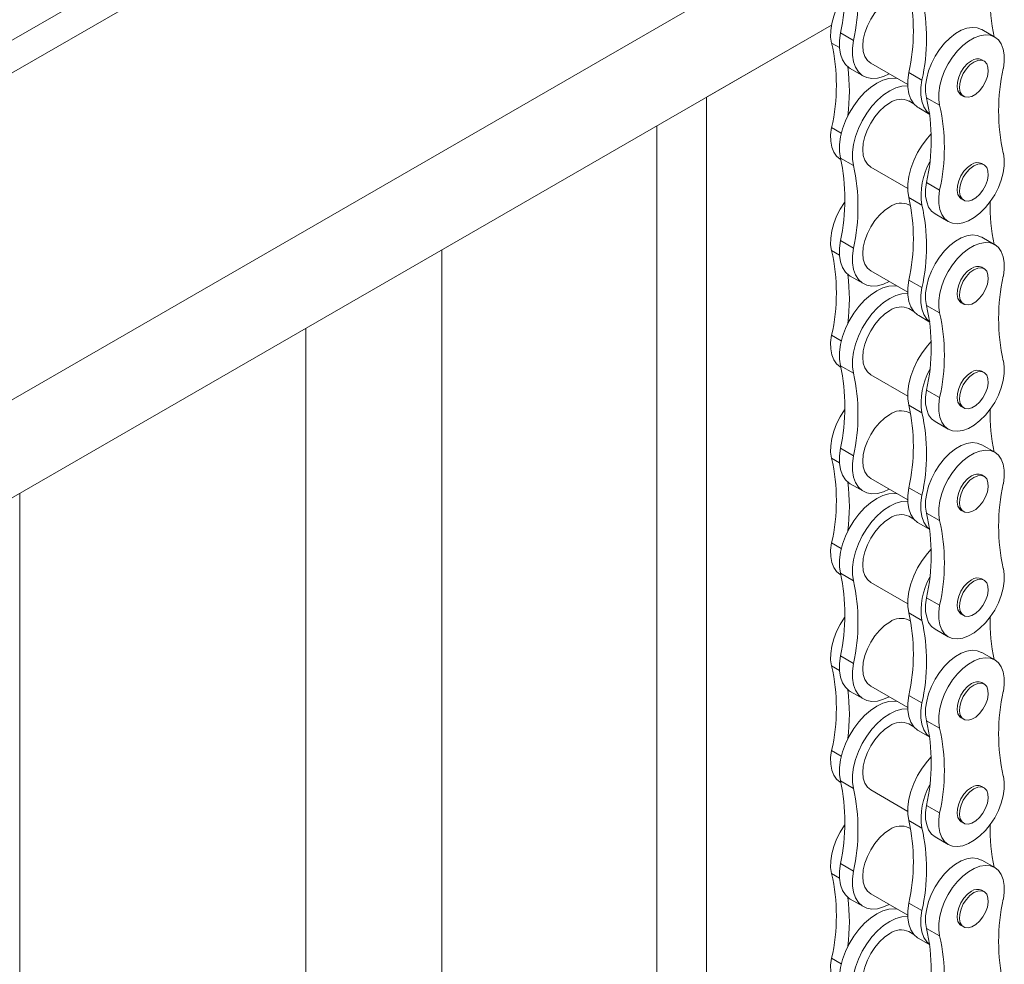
# Model space of a CAD drawing. Header units: millimetres. Extents: x 525 to 29324, y 175 to 20618.
# Tile 457 of 588: x 25311 to 25557, y 12675 to 12911. Entities that reach past the tile are written whole.
import ezdxf

# ---------------------------------------------------------------- set-up
doc = ezdxf.new("R2010")
doc.units = ezdxf.units.MM
doc.linetypes.add('SLD-Continua', pattern=[0])

msp = doc.modelspace()

# ---------------------------------------------------------------- linework, layer by layer
at = {"color": 7, "linetype": 'SLD-Continua', "lineweight": 18, "ltscale": 35}
for p, q in [((25517.26, 13025.69), (24927.25, 12685.17)), ((25517.26, 13025.69), (24927.25, 12685.17)), ((25517.26, 13025.69), (24927.25, 12685.17)), ((25514.82, 13016.12), (24924.39, 12675.35)), ((25514.82, 13016.12), (24924.39, 12675.35)), ((25514.82, 13016.12), (24924.39, 12675.35)), ((25513.83, 12933.88), (24926.54, 12594.93)), ((25513.83, 12933.88), (24926.54, 12594.93)), ((25513.83, 12933.88), (24926.54, 12594.93)), ((24924.59, 12569.3), (25514.01, 12909.49)), ((24924.59, 12569.3), (25514.01, 12909.49)), ((24924.59, 12569.3), (25514.01, 12909.49)), ((24924.59, 12569.3), (25514.01, 12909.49)), ((24924.59, 12569.3), (25514.01, 12909.49)), ((24924.59, 12569.3), (25514.01, 12909.49)), ((24924.59, 12569.3), (25514.01, 12909.49)), ((24924.59, 12569.3), (25514.01, 12909.49)), ((24924.59, 12569.3), (25514.01, 12909.49)), ((24924.59, 12569.3), (25514.01, 12909.49)), ((25482.84, 12891.49), (25514.01, 12909.49)), ((25482.84, 12891.49), (25514.01, 12909.49)), ((25482.84, 12891.49), (25514.01, 12909.49)), ((25482.84, 12891.49), (25514.01, 12909.49)), ((25482.84, 12891.49), (25514.01, 12909.49)), ((25482.84, 12891.49), (25514.01, 12909.49)), ((25482.84, 12891.49), (25514.01, 12909.49)), ((25482.84, 12891.49), (25514.01, 12909.49)), ((25482.84, 12891.49), (25514.01, 12909.49)), ((25482.84, 12891.49), (25514.01, 12909.49)), ((25516.28, 12907.54), (25519.55, 12905.65)), ((25554.81, 12906.52), (25551.55, 12908.4)), ((25514.08, 12905.03), (25516.02, 12903.91)), ((25523.84, 12899.97), (25533.09, 12894.63)), ((25552.13, 12900.52), (25551.55, 12900.86)), ((25518.73, 12898.67), (25522, 12896.78)), ((25536.64, 12895.78), (25533.38, 12897.67)), ((25482.84, 12555.04), (25482.84, 12891.49)), ((25482.84, 12555.04), (25482.84, 12891.49)), ((25482.84, 12555.04), (25482.84, 12891.49)), ((25482.84, 12555.04), (25482.84, 12891.49)), ((25482.84, 12555.04), (25482.84, 12891.49)), ((25482.84, 12555.04), (25482.84, 12891.49)), ((25482.84, 12555.04), (25482.84, 12891.49)), ((25482.84, 12555.04), (25482.84, 12891.49)), ((25482.84, 12555.04), (25482.84, 12891.49)), ((25482.84, 12555.04), (25482.84, 12891.49)), ((25546.45, 12892.04), (25547.04, 12891.7)), ((25534.62, 12889.82), (25533.36, 12890.55)), ((25541.05, 12889.47), (25537.78, 12891.35)), ((25535.83, 12888.8), (25538.58, 12887.21)), ((25470.46, 12547.89), (25470.46, 12884.35)), ((25470.46, 12547.89), (25470.46, 12884.35)), ((25470.46, 12547.89), (25470.46, 12884.35)), ((25470.46, 12547.89), (25470.46, 12884.35)), ((25470.46, 12547.89), (25470.46, 12884.35)), ((25470.46, 12547.89), (25470.46, 12884.35)), ((25470.46, 12547.89), (25470.46, 12884.35)), ((25470.46, 12547.89), (25470.46, 12884.35)), ((25470.46, 12547.89), (25470.46, 12884.35)), ((25470.46, 12547.89), (25470.46, 12884.35)), ((25514.08, 12883.89), (25516.48, 12882.5)), ((25516.22, 12876.02), (25516.37, 12875.93)), ((25516.28, 12876.3), (25519.55, 12874.42)), ((25552.13, 12874.6), (25551.55, 12874.93)), ((25523.84, 12874.05), (25533.09, 12868.71)), ((25541.05, 12868.32), (25537.78, 12870.21)), ((25533.83, 12864.35), (25533.36, 12864.62)), ((25536.64, 12864.55), (25533.38, 12866.44)), ((25546.45, 12866.11), (25547.04, 12865.77)), ((25539.92, 12862.34), (25543.19, 12860.45)), ((25516.28, 12855.68), (25519.55, 12853.79)), ((25554.81, 12854.66), (25551.55, 12856.55)), ((25416.72, 12613.55), (25416.72, 12853.33)), ((25416.72, 12613.55), (25416.72, 12853.33)), ((25416.72, 12613.55), (25416.72, 12853.33)), ((25416.72, 12613.55), (25416.72, 12853.33)), ((25416.72, 12613.55), (25416.72, 12853.33)), ((25416.72, 12613.55), (25416.72, 12853.33)), ((25416.72, 12613.55), (25416.72, 12853.33)), ((25416.72, 12613.55), (25416.72, 12853.33)), ((25416.72, 12613.55), (25416.72, 12853.33)), ((25416.72, 12613.55), (25416.72, 12853.33)), ((25514.08, 12853.18), (25516.02, 12852.05)), ((25523.84, 12848.12), (25533.09, 12842.78)), ((25552.13, 12848.67), (25551.55, 12849.01)), ((25518.73, 12846.81), (25522, 12844.93)), ((25536.64, 12843.93), (25533.38, 12845.81)), ((25546.45, 12840.18), (25547.04, 12839.84)), ((25534.62, 12837.96), (25533.36, 12838.69)), ((25541.05, 12837.61), (25537.78, 12839.5)), ((25535.83, 12836.94), (25538.58, 12835.35)), ((25382.78, 12619.42), (25382.78, 12833.74)), ((25382.78, 12619.42), (25382.78, 12833.74)), ((25382.78, 12619.42), (25382.78, 12833.74)), ((25382.78, 12619.42), (25382.78, 12833.74)), ((25382.78, 12619.42), (25382.78, 12833.74)), ((25382.78, 12619.42), (25382.78, 12833.74)), ((25382.78, 12619.42), (25382.78, 12833.74)), ((25382.78, 12619.42), (25382.78, 12833.74)), ((25382.78, 12619.42), (25382.78, 12833.74)), ((25382.78, 12619.42), (25382.78, 12833.74)), ((25514.08, 12832.03), (25516.48, 12830.65)), ((25516.22, 12824.16), (25516.37, 12824.08)), ((25516.28, 12824.45), (25519.55, 12822.56)), ((25552.13, 12822.74), (25551.55, 12823.08)), ((25523.84, 12822.19), (25533.09, 12816.85)), ((25541.05, 12816.47), (25537.78, 12818.35)), ((25533.83, 12812.49), (25533.36, 12812.76)), ((25536.64, 12812.69), (25533.38, 12814.58)), ((25546.45, 12814.25), (25547.04, 12813.91)), ((25539.92, 12810.48), (25543.19, 12808.6)), ((25516.28, 12803.82), (25519.55, 12801.94)), ((25554.81, 12802.81), (25551.55, 12804.69)), ((25514.08, 12801.32), (25516.02, 12800.2)), ((25523.84, 12796.26), (25533.09, 12790.92)), ((25552.13, 12796.81), (25551.55, 12797.15)), ((25518.73, 12794.96), (25522, 12793.07)), ((25536.64, 12792.07), (25533.38, 12793.95)), ((25311.36, 12578.2), (25311.36, 12792.53)), ((25311.36, 12578.2), (25311.36, 12792.53)), ((25311.36, 12578.2), (25311.36, 12792.53)), ((25311.36, 12578.2), (25311.36, 12792.53)), ((25311.36, 12578.2), (25311.36, 12792.53)), ((25311.36, 12578.2), (25311.36, 12792.53)), ((25311.36, 12578.2), (25311.36, 12792.53)), ((25311.36, 12578.2), (25311.36, 12792.53)), ((25311.36, 12578.2), (25311.36, 12792.53)), ((25311.36, 12578.2), (25311.36, 12792.53)), ((25546.45, 12788.32), (25547.04, 12787.99)), ((25534.62, 12786.11), (25533.36, 12786.83)), ((25541.05, 12785.75), (25537.78, 12787.64)), ((25535.83, 12785.09), (25538.58, 12783.5)), ((25514.08, 12780.18), (25516.48, 12778.79)), ((25516.22, 12772.31), (25516.37, 12772.22)), ((25516.28, 12772.59), (25519.55, 12770.71)), ((25552.13, 12770.88), (25551.55, 12771.22)), ((25523.84, 12770.33), (25533.09, 12764.99)), ((25541.05, 12764.61), (25537.78, 12766.5)), ((25536.64, 12760.84), (25533.38, 12762.72)), ((25546.45, 12762.4), (25547.04, 12762.06)), ((25533.83, 12760.63), (25533.36, 12760.9)), ((25539.92, 12758.63), (25543.19, 12756.74)), ((25516.28, 12751.97), (25519.55, 12750.08)), ((25554.81, 12750.95), (25551.55, 12752.83)), ((25514.08, 12749.46), (25516.02, 12748.34)), ((25523.84, 12744.4), (25533.09, 12739.06)), ((25552.13, 12744.95), (25551.55, 12745.29)), ((25518.73, 12743.1), (25522, 12741.21)), ((25536.64, 12740.21), (25533.38, 12742.1)), ((25534.62, 12734.25), (25533.36, 12734.98)), ((25541.05, 12733.9), (25537.78, 12735.78)), ((25546.45, 12736.47), (25547.04, 12736.13)), ((25535.83, 12733.23), (25538.58, 12731.64)), ((25514.08, 12728.32), (25516.48, 12726.93)), ((25516.22, 12720.45), (25516.37, 12720.36)), ((25516.28, 12720.73), (25519.55, 12718.85)), ((25552.13, 12719.03), (25551.55, 12719.36)), ((25523.84, 12718.48), (25533.09, 12713.14)), ((25541.05, 12712.75), (25537.78, 12714.64)), ((25536.64, 12708.98), (25533.38, 12710.87)), ((25546.45, 12710.54), (25547.04, 12710.2)), ((25533.83, 12708.78), (25533.36, 12709.05)), ((25539.92, 12706.77), (25543.19, 12704.88)), ((25516.28, 12700.11), (25519.55, 12698.22)), ((25554.81, 12699.09), (25551.55, 12700.98)), ((25514.08, 12697.61), (25516.02, 12696.48)), ((25523.84, 12692.55), (25533.09, 12687.21)), ((25552.13, 12693.1), (25551.55, 12693.44)), ((25518.73, 12691.24), (25522, 12689.36)), ((25536.64, 12688.36), (25533.38, 12690.24)), ((25534.62, 12682.39), (25533.36, 12683.12)), ((25541.05, 12682.04), (25537.78, 12683.93)), ((25546.45, 12684.61), (25547.04, 12684.27)), ((25535.83, 12681.37), (25538.58, 12679.78)), ((25514.08, 12676.46), (25516.48, 12675.08))]:
    msp.add_line(p, q, dxfattribs=at)
at = {"color": 7, "linetype": 'SLD-Continua', "lineweight": 18, "ltscale": 35, "flags": 128}
for points in [[(25517.38, 12917.15), (25517.33, 12917.09), (25516.24, 12915.4), (25515.31, 12913.61), (25514.6, 12911.77), (25514.1, 12909.94), (25513.85, 12908.17), (25513.84, 12906.52), (25514.08, 12905.03)], [(25528.6, 12916), (25527.29, 12915.1), (25526.02, 12913.92), (25524.86, 12912.53), (25523.84, 12910.98), (25523, 12909.31), (25522.38, 12907.61), (25521.99, 12905.93), (25521.87, 12904.34), (25521.99, 12902.89), (25522.38, 12901.66), (25523, 12900.67), (25523.84, 12899.98), (25523.84, 12899.97)], [(25551.55, 12908.4), (25551.53, 12908.41), (25550.43, 12908.84), (25549.2, 12908.94), (25547.85, 12908.73), (25546.45, 12908.21), (25545.02, 12907.38), (25543.61, 12906.28), (25542.27, 12904.95), (25541.04, 12903.41), (25539.94, 12901.72), (25539.02, 12899.93), (25538.3, 12898.09), (25537.81, 12896.26), (25537.55, 12894.49), (25537.54, 12892.84), (25537.78, 12891.35)], [(25516.28, 12907.54), (25516.02, 12905.63), (25516.02, 12903.85), (25516.28, 12902.24), (25516.78, 12900.84), (25517.51, 12899.7), (25518.46, 12898.84), (25518.73, 12898.67)], [(25556.96, 12898.65), (25557.19, 12900.41), (25557.19, 12902.06), (25556.93, 12903.53), (25556.44, 12904.79), (25555.72, 12905.8), (25554.8, 12906.53), (25553.7, 12906.95), (25552.46, 12907.06), (25551.12, 12906.85), (25549.71, 12906.32), (25548.29, 12905.5), (25546.88, 12904.4), (25545.54, 12903.06), (25544.3, 12901.53), (25543.21, 12899.84), (25542.29, 12898.05), (25541.57, 12896.21), (25541.07, 12894.38), (25540.82, 12892.61), (25540.81, 12890.95), (25541.05, 12889.47)], [(25519.55, 12905.65), (25519.29, 12903.75), (25519.29, 12901.96), (25519.54, 12900.35), (25520.05, 12898.96), (25520.78, 12897.81), (25521.73, 12896.95), (25522.86, 12896.4), (25524.15, 12896.17), (25525.57, 12896.27), (25527.06, 12896.7), (25528.42, 12897.33)], [(25549, 12900.61), (25548.03, 12899.9), (25547.13, 12898.93), (25546.37, 12897.77), (25545.8, 12896.52), (25545.47, 12895.26), (25545.41, 12894.09), (25545.61, 12893.1), (25546.06, 12892.35), (25546.45, 12892.04)], [(25549.59, 12900.27), (25548.62, 12899.56), (25547.72, 12898.59), (25546.95, 12897.43), (25546.39, 12896.18), (25546.06, 12894.92), (25545.99, 12893.75), (25546.19, 12892.76), (25546.64, 12892.01), (25547.31, 12891.57), (25548.15, 12891.47), (25549.1, 12891.71), (25550.08, 12892.27), (25551.02, 12893.12), (25551.86, 12894.2), (25552.53, 12895.41), (25552.98, 12896.68), (25553.18, 12897.9), (25553.11, 12898.99), (25552.79, 12899.87), (25552.22, 12900.47), (25551.46, 12900.75), (25550.56, 12900.68), (25549.59, 12900.27)], [(25533.38, 12897.67), (25533.12, 12895.76), (25533.12, 12893.98), (25533.38, 12892.37), (25533.88, 12890.97), (25534.61, 12889.83), (25535.56, 12888.97), (25535.83, 12888.8)], [(25530.45, 12896.16), (25529.78, 12896.23), (25528.37, 12896.14), (25526.87, 12895.71), (25525.33, 12894.97), (25523.8, 12893.93), (25522.3, 12892.63), (25520.89, 12891.1), (25519.6, 12889.38), (25518.46, 12887.52), (25517.51, 12885.57), (25516.78, 12883.58), (25516.28, 12881.6), (25516.02, 12879.7), (25516.02, 12877.91), (25516.28, 12876.3)], [(25533.1, 12894.35), (25533.05, 12894.35), (25531.63, 12894.25), (25530.14, 12893.82), (25528.6, 12893.08), (25527.06, 12892.05), (25525.57, 12890.75), (25524.15, 12889.22), (25522.86, 12887.5), (25521.73, 12885.63), (25520.78, 12883.68), (25520.05, 12881.69), (25519.54, 12879.72), (25519.29, 12877.81), (25519.29, 12876.03), (25519.55, 12874.42)], [(25536.64, 12895.78), (25536.39, 12893.88), (25536.39, 12892.1), (25536.64, 12890.48), (25537.14, 12889.09), (25537.88, 12887.94), (25538.57, 12887.27)], [(25528.6, 12890.07), (25527.29, 12889.17), (25526.02, 12887.99), (25524.86, 12886.6), (25523.84, 12885.05), (25523, 12883.39), (25522.38, 12881.68), (25521.99, 12880), (25521.87, 12878.41), (25521.99, 12876.97), (25522.38, 12875.73), (25523, 12874.74), (25523.84, 12874.05), (25523.84, 12874.05)], [(25514.08, 12883.89), (25513.84, 12882.13), (25513.85, 12880.48), (25514.1, 12879.01), (25514.6, 12877.75), (25515.31, 12876.74), (25516.22, 12876.02)], [(25538.88, 12882.24), (25537.98, 12881.23), (25536.69, 12879.51), (25535.56, 12877.65), (25534.61, 12875.7), (25533.88, 12873.71), (25533.38, 12871.73), (25533.12, 12869.83), (25533.12, 12868.05), (25533.38, 12866.44)], [(25541.05, 12868.32), (25540.81, 12866.56), (25540.82, 12864.92), (25541.07, 12863.44), (25541.57, 12862.18), (25542.29, 12861.17), (25543.21, 12860.44), (25544.3, 12860.02), (25545.54, 12859.91), (25546.88, 12860.13), (25548.29, 12860.65), (25549.71, 12861.48), (25551.12, 12862.57), (25552.46, 12863.91), (25553.7, 12865.44), (25554.8, 12867.13), (25555.72, 12868.92), (25556.44, 12870.76), (25556.93, 12872.59), (25557.19, 12874.36), (25557.19, 12876.02), (25556.96, 12877.51)], [(25549, 12874.68), (25548.03, 12873.97), (25547.13, 12873), (25546.37, 12871.84), (25545.8, 12870.59), (25545.47, 12869.33), (25545.41, 12868.16), (25545.61, 12867.17), (25546.06, 12866.42), (25546.45, 12866.11)], [(25549.59, 12874.34), (25548.62, 12873.63), (25547.72, 12872.66), (25546.95, 12871.5), (25546.39, 12870.25), (25546.06, 12868.99), (25545.99, 12867.83), (25546.19, 12866.83), (25546.64, 12866.09), (25547.31, 12865.64), (25548.15, 12865.54), (25549.1, 12865.78), (25550.08, 12866.34), (25551.02, 12867.2), (25551.86, 12868.27), (25552.53, 12869.48), (25552.98, 12870.75), (25553.18, 12871.97), (25553.11, 12873.07), (25552.79, 12873.94), (25552.22, 12874.54), (25551.46, 12874.82), (25550.56, 12874.75), (25549.59, 12874.34)], [(25537.78, 12870.21), (25537.54, 12868.45), (25537.55, 12866.8), (25537.81, 12865.33), (25538.3, 12864.07), (25539.02, 12863.06), (25539.92, 12862.34)], [(25517.38, 12865.3), (25517.33, 12865.24), (25516.24, 12863.55), (25515.31, 12861.76), (25514.6, 12859.92), (25514.1, 12858.09), (25513.85, 12856.32), (25513.84, 12854.66), (25514.08, 12853.18)], [(25528.6, 12864.15), (25527.29, 12863.24), (25526.02, 12862.07), (25524.86, 12860.68), (25523.84, 12859.12), (25523, 12857.46), (25522.38, 12855.75), (25521.99, 12854.07), (25521.87, 12852.48), (25521.99, 12851.04), (25522.38, 12849.8), (25523, 12848.81), (25523.84, 12848.12), (25523.84, 12848.12)], [(25551.55, 12856.55), (25551.53, 12856.56), (25550.43, 12856.98), (25549.2, 12857.09), (25547.85, 12856.87), (25546.45, 12856.35), (25545.02, 12855.52), (25543.61, 12854.43), (25542.27, 12853.09), (25541.04, 12851.56), (25539.94, 12849.87), (25539.02, 12848.08), (25538.3, 12846.24), (25537.81, 12844.41), (25537.55, 12842.64), (25537.54, 12840.98), (25537.78, 12839.5)], [(25516.28, 12855.68), (25516.02, 12853.77), (25516.02, 12851.99), (25516.28, 12850.38), (25516.78, 12848.98), (25517.51, 12847.84), (25518.46, 12846.98), (25518.73, 12846.81)], [(25556.96, 12846.79), (25557.19, 12848.56), (25557.19, 12850.2), (25556.93, 12851.67), (25556.44, 12852.93), (25555.72, 12853.94), (25554.8, 12854.67), (25553.7, 12855.09), (25552.46, 12855.2), (25551.12, 12854.99), (25549.71, 12854.46), (25548.29, 12853.64), (25546.88, 12852.54), (25545.54, 12851.21), (25544.3, 12849.67), (25543.21, 12847.98), (25542.29, 12846.19), (25541.57, 12844.35), (25541.07, 12842.52), (25540.82, 12840.75), (25540.81, 12839.1), (25541.05, 12837.61)], [(25519.55, 12853.79), (25519.29, 12851.89), (25519.29, 12850.11), (25519.54, 12848.5), (25520.05, 12847.1), (25520.78, 12845.96), (25521.73, 12845.1), (25522.86, 12844.54), (25524.15, 12844.31), (25525.57, 12844.41), (25527.06, 12844.84), (25528.42, 12845.48)], [(25549, 12848.75), (25548.03, 12848.04), (25547.13, 12847.07), (25546.37, 12845.91), (25545.8, 12844.66), (25545.47, 12843.4), (25545.41, 12842.24), (25545.61, 12841.24), (25546.06, 12840.5), (25546.45, 12840.18)], [(25549.59, 12848.42), (25548.62, 12847.7), (25547.72, 12846.73), (25546.95, 12845.58), (25546.39, 12844.32), (25546.06, 12843.07), (25545.99, 12841.9), (25546.19, 12840.9), (25546.64, 12840.16), (25547.31, 12839.72), (25548.15, 12839.61), (25549.1, 12839.85), (25550.08, 12840.42), (25551.02, 12841.27), (25551.86, 12842.34), (25552.53, 12843.55), (25552.98, 12844.82), (25553.18, 12846.05), (25553.11, 12847.14), (25552.79, 12848.02), (25552.22, 12848.61), (25551.46, 12848.89), (25550.56, 12848.82), (25549.59, 12848.42)], [(25533.38, 12845.81), (25533.12, 12843.91), (25533.12, 12842.12), (25533.38, 12840.51), (25533.88, 12839.12), (25534.61, 12837.97), (25535.56, 12837.11), (25535.83, 12836.94)], [(25530.45, 12844.3), (25529.78, 12844.38), (25528.37, 12844.28), (25526.87, 12843.85), (25525.33, 12843.11), (25523.8, 12842.08), (25522.3, 12840.78), (25520.89, 12839.25), (25519.6, 12837.53), (25518.46, 12835.66), (25517.51, 12833.71), (25516.78, 12831.72), (25516.28, 12829.74), (25516.02, 12827.84), (25516.02, 12826.06), (25516.28, 12824.45)], [(25533.1, 12842.49), (25533.05, 12842.49), (25531.63, 12842.39), (25530.14, 12841.97), (25528.6, 12841.23), (25527.06, 12840.19), (25525.57, 12838.89), (25524.15, 12837.36), (25522.86, 12835.64), (25521.73, 12833.78), (25520.78, 12831.82), (25520.05, 12829.83), (25519.54, 12827.86), (25519.29, 12825.95), (25519.29, 12824.17), (25519.55, 12822.56)], [(25536.64, 12843.93), (25536.39, 12842.02), (25536.39, 12840.24), (25536.64, 12838.63), (25537.14, 12837.23), (25537.88, 12836.09), (25538.57, 12835.41)], [(25528.6, 12838.22), (25527.29, 12837.31), (25526.02, 12836.14), (25524.86, 12834.75), (25523.84, 12833.19), (25523, 12831.53), (25522.38, 12829.82), (25521.99, 12828.14), (25521.87, 12826.55), (25521.99, 12825.11), (25522.38, 12823.87), (25523, 12822.89), (25523.84, 12822.19), (25523.84, 12822.19)], [(25514.08, 12832.03), (25513.84, 12830.27), (25513.85, 12828.63), (25514.1, 12827.15), (25514.6, 12825.89), (25515.31, 12824.88), (25516.22, 12824.16)], [(25538.88, 12830.39), (25537.98, 12829.38), (25536.69, 12827.66), (25535.56, 12825.8), (25534.61, 12823.84), (25533.88, 12821.85), (25533.38, 12819.88), (25533.12, 12817.97), (25533.12, 12816.19), (25533.38, 12814.58)], [(25541.05, 12816.47), (25540.81, 12814.7), (25540.82, 12813.06), (25541.07, 12811.59), (25541.57, 12810.32), (25542.29, 12809.32), (25543.21, 12808.59), (25544.3, 12808.16), (25545.54, 12808.06), (25546.88, 12808.27), (25548.29, 12808.8), (25549.71, 12809.62), (25551.12, 12810.72), (25552.46, 12812.05), (25553.7, 12813.59), (25554.8, 12815.28), (25555.72, 12817.07), (25556.44, 12818.91), (25556.93, 12820.74), (25557.19, 12822.51), (25557.19, 12824.16), (25556.96, 12825.65)], [(25549, 12822.83), (25548.03, 12822.11), (25547.13, 12821.14), (25546.37, 12819.99), (25545.8, 12818.73), (25545.47, 12817.48), (25545.41, 12816.31), (25545.61, 12815.31), (25546.06, 12814.57), (25546.45, 12814.25)], [(25549.59, 12822.49), (25548.62, 12821.77), (25547.72, 12820.8), (25546.95, 12819.65), (25546.39, 12818.39), (25546.06, 12817.14), (25545.99, 12815.97), (25546.19, 12814.97), (25546.64, 12814.23), (25547.31, 12813.79), (25548.15, 12813.68), (25549.1, 12813.92), (25550.08, 12814.49), (25551.02, 12815.34), (25551.86, 12816.41), (25552.53, 12817.63), (25552.98, 12818.89), (25553.18, 12820.12), (25553.11, 12821.21), (25552.79, 12822.09), (25552.22, 12822.69), (25551.46, 12822.96), (25550.56, 12822.89), (25549.59, 12822.49)], [(25537.78, 12818.35), (25537.54, 12816.59), (25537.55, 12814.95), (25537.81, 12813.47), (25538.3, 12812.21), (25539.02, 12811.2), (25539.92, 12810.48)], [(25517.38, 12813.44), (25517.33, 12813.38), (25516.24, 12811.69), (25515.31, 12809.9), (25514.6, 12808.06), (25514.1, 12806.23), (25513.85, 12804.46), (25513.84, 12802.81), (25514.08, 12801.32)], [(25528.6, 12812.29), (25527.29, 12811.38), (25526.02, 12810.21), (25524.86, 12808.82), (25523.84, 12807.26), (25523, 12805.6), (25522.38, 12803.9), (25521.99, 12802.22), (25521.87, 12800.62), (25521.99, 12799.18), (25522.38, 12797.94), (25523, 12796.96), (25523.84, 12796.26), (25523.84, 12796.26)], [(25516.28, 12803.82), (25516.02, 12801.92), (25516.02, 12800.14), (25516.28, 12798.52), (25516.78, 12797.13), (25517.51, 12795.98), (25518.46, 12795.12), (25518.73, 12794.96)], [(25551.55, 12804.69), (25551.53, 12804.7), (25550.43, 12805.12), (25549.2, 12805.23), (25547.85, 12805.02), (25546.45, 12804.49), (25545.02, 12803.67), (25543.61, 12802.57), (25542.27, 12801.24), (25541.04, 12799.7), (25539.94, 12798.01), (25539.02, 12796.22), (25538.3, 12794.38), (25537.81, 12792.55), (25537.55, 12790.78), (25537.54, 12789.13), (25537.78, 12787.64)], [(25556.96, 12794.94), (25557.19, 12796.7), (25557.19, 12798.34), (25556.93, 12799.82), (25556.44, 12801.08), (25555.72, 12802.09), (25554.8, 12802.81), (25553.7, 12803.24), (25552.46, 12803.35), (25551.12, 12803.13), (25549.71, 12802.61), (25548.29, 12801.78), (25546.88, 12800.69), (25545.54, 12799.35), (25544.3, 12797.81), (25543.21, 12796.13), (25542.29, 12794.33), (25541.57, 12792.5), (25541.07, 12790.66), (25540.82, 12788.89), (25540.81, 12787.24), (25541.05, 12785.75)], [(25519.55, 12801.94), (25519.29, 12800.03), (25519.29, 12798.25), (25519.54, 12796.64), (25520.05, 12795.24), (25520.78, 12794.1), (25521.73, 12793.24), (25522.86, 12792.69), (25524.15, 12792.46), (25525.57, 12792.56), (25527.06, 12792.98), (25528.42, 12793.62)], [(25549, 12796.9), (25548.03, 12796.18), (25547.13, 12795.21), (25546.37, 12794.06), (25545.8, 12792.8), (25545.47, 12791.55), (25545.41, 12790.38), (25545.61, 12789.38), (25546.06, 12788.64), (25546.45, 12788.32)], [(25549.59, 12796.56), (25548.62, 12795.84), (25547.72, 12794.87), (25546.95, 12793.72), (25546.39, 12792.47), (25546.06, 12791.21), (25545.99, 12790.04), (25546.19, 12789.05), (25546.64, 12788.3), (25547.31, 12787.86), (25548.15, 12787.75), (25549.1, 12787.99), (25550.08, 12788.56), (25551.02, 12789.41), (25551.86, 12790.48), (25552.53, 12791.7), (25552.98, 12792.96), (25553.18, 12794.19), (25553.11, 12795.28), (25552.79, 12796.16), (25552.22, 12796.76), (25551.46, 12797.03), (25550.56, 12796.97), (25549.59, 12796.56)], [(25533.38, 12793.95), (25533.12, 12792.05), (25533.12, 12790.27), (25533.38, 12788.66), (25533.88, 12787.26), (25534.61, 12786.12), (25535.56, 12785.26), (25535.83, 12785.09)], [(25530.45, 12792.45), (25529.78, 12792.52), (25528.37, 12792.42), (25526.87, 12792), (25525.33, 12791.26), (25523.8, 12790.22), (25522.3, 12788.92), (25520.89, 12787.39), (25519.6, 12785.67), (25518.46, 12783.81), (25517.51, 12781.85), (25516.78, 12779.86), (25516.28, 12777.89), (25516.02, 12775.98), (25516.02, 12774.2), (25516.28, 12772.59)], [(25533.1, 12790.63), (25533.05, 12790.64), (25531.63, 12790.54), (25530.14, 12790.11), (25528.6, 12789.37), (25527.06, 12788.34), (25525.57, 12787.03), (25524.15, 12785.5), (25522.86, 12783.78), (25521.73, 12781.92), (25520.78, 12779.97), (25520.05, 12777.98), (25519.54, 12776), (25519.29, 12774.1), (25519.29, 12772.32), (25519.55, 12770.71)], [(25536.64, 12792.07), (25536.39, 12790.16), (25536.39, 12788.38), (25536.64, 12786.77), (25537.14, 12785.37), (25537.88, 12784.23), (25538.57, 12783.55)], [(25528.6, 12786.36), (25527.29, 12785.45), (25526.02, 12784.28), (25524.86, 12782.89), (25523.84, 12781.33), (25523, 12779.67), (25522.38, 12777.97), (25521.99, 12776.29), (25521.87, 12774.7), (25521.99, 12773.25), (25522.38, 12772.01), (25523, 12771.03), (25523.84, 12770.33), (25523.84, 12770.33)], [(25514.08, 12780.18), (25513.84, 12778.41), (25513.85, 12776.77), (25514.1, 12775.29), (25514.6, 12774.03), (25515.31, 12773.02), (25516.22, 12772.31)], [(25538.94, 12778.6), (25537.98, 12777.52), (25536.69, 12775.8), (25535.56, 12773.94), (25534.61, 12771.99), (25533.88, 12769.99), (25533.38, 12768.02), (25533.12, 12766.12), (25533.12, 12764.33), (25533.38, 12762.72)], [(25541.05, 12764.61), (25540.81, 12762.85), (25540.82, 12761.2), (25541.07, 12759.73), (25541.57, 12758.47), (25542.29, 12757.46), (25543.21, 12756.73), (25544.3, 12756.31), (25545.54, 12756.2), (25546.88, 12756.41), (25548.29, 12756.94), (25549.71, 12757.76), (25551.12, 12758.86), (25552.46, 12760.2), (25553.7, 12761.73), (25554.8, 12763.42), (25555.72, 12765.21), (25556.44, 12767.05), (25556.93, 12768.88), (25557.19, 12770.65), (25557.19, 12772.3), (25556.96, 12773.79)], [(25549, 12770.97), (25548.03, 12770.25), (25547.13, 12769.28), (25546.37, 12768.13), (25545.8, 12766.88), (25545.47, 12765.62), (25545.41, 12764.45), (25545.61, 12763.46), (25546.06, 12762.71), (25546.45, 12762.4)], [(25549.59, 12770.63), (25548.62, 12769.92), (25547.72, 12768.94), (25546.95, 12767.79), (25546.39, 12766.54), (25546.06, 12765.28), (25545.99, 12764.11), (25546.19, 12763.12), (25546.64, 12762.37), (25547.31, 12761.93), (25548.15, 12761.83), (25549.1, 12762.06), (25550.08, 12762.63), (25551.02, 12763.48), (25551.86, 12764.55), (25552.53, 12765.77), (25552.98, 12767.04), (25553.18, 12768.26), (25553.11, 12769.35), (25552.79, 12770.23), (25552.22, 12770.83), (25551.46, 12771.11), (25550.56, 12771.04), (25549.59, 12770.63)], [(25537.78, 12766.5), (25537.54, 12764.73), (25537.55, 12763.09), (25537.81, 12761.61), (25538.3, 12760.35), (25539.02, 12759.34), (25539.92, 12758.63)], [(25517.38, 12761.58), (25517.33, 12761.52), (25516.24, 12759.83), (25515.31, 12758.04), (25514.6, 12756.2), (25514.1, 12754.37), (25513.85, 12752.6), (25513.84, 12750.95), (25514.08, 12749.46)], [(25528.6, 12760.43), (25527.29, 12759.52), (25526.02, 12758.35), (25524.86, 12756.96), (25523.84, 12755.41), (25523, 12753.74), (25522.38, 12752.04), (25521.99, 12750.36), (25521.87, 12748.77), (25521.99, 12747.32), (25522.38, 12746.09), (25523, 12745.1), (25523.84, 12744.41), (25523.84, 12744.4)], [(25516.28, 12751.97), (25516.02, 12750.06), (25516.02, 12748.28), (25516.28, 12746.67), (25516.78, 12745.27), (25517.51, 12744.13), (25518.46, 12743.27), (25518.73, 12743.1)], [(25551.55, 12752.83), (25551.53, 12752.84), (25550.43, 12753.27), (25549.2, 12753.37), (25547.85, 12753.16), (25546.45, 12752.63), (25545.02, 12751.81), (25543.61, 12750.71), (25542.27, 12749.38), (25541.04, 12747.84), (25539.94, 12746.15), (25539.02, 12744.36), (25538.3, 12742.52), (25537.81, 12740.69), (25537.55, 12738.92), (25537.54, 12737.27), (25537.78, 12735.78)], [(25556.96, 12743.08), (25557.19, 12744.84), (25557.19, 12746.49), (25556.93, 12747.96), (25556.44, 12749.22), (25555.72, 12750.23), (25554.8, 12750.96), (25553.7, 12751.38), (25552.46, 12751.49), (25551.12, 12751.28), (25549.71, 12750.75), (25548.29, 12749.93), (25546.88, 12748.83), (25545.54, 12747.49), (25544.3, 12745.96), (25543.21, 12744.27), (25542.29, 12742.48), (25541.57, 12740.64), (25541.07, 12738.81), (25540.82, 12737.04), (25540.81, 12735.38), (25541.05, 12733.9)], [(25519.55, 12750.08), (25519.29, 12748.18), (25519.29, 12746.39), (25519.54, 12744.78), (25520.05, 12743.39), (25520.78, 12742.24), (25521.73, 12741.38), (25522.86, 12740.83), (25524.15, 12740.6), (25525.57, 12740.7), (25527.06, 12741.13), (25528.42, 12741.76)], [(25549, 12745.04), (25548.03, 12744.33), (25547.13, 12743.35), (25546.37, 12742.2), (25545.8, 12740.95), (25545.47, 12739.69), (25545.41, 12738.52), (25545.61, 12737.53), (25546.06, 12736.78), (25546.45, 12736.47)], [(25549.59, 12744.7), (25548.62, 12743.99), (25547.72, 12743.02), (25546.95, 12741.86), (25546.39, 12740.61), (25546.06, 12739.35), (25545.99, 12738.18), (25546.19, 12737.19), (25546.64, 12736.44), (25547.31, 12736), (25548.15, 12735.9), (25549.1, 12736.14), (25550.08, 12736.7), (25551.02, 12737.55), (25551.86, 12738.63), (25552.53, 12739.84), (25552.98, 12741.11), (25553.18, 12742.33), (25553.11, 12743.42), (25552.79, 12744.3), (25552.22, 12744.9), (25551.46, 12745.18), (25550.56, 12745.11), (25549.59, 12744.7)], [(25533.38, 12742.1), (25533.12, 12740.19), (25533.12, 12738.41), (25533.38, 12736.8), (25533.88, 12735.4), (25534.61, 12734.26), (25535.56, 12733.4), (25535.83, 12733.23)], [(25530.45, 12740.59), (25529.78, 12740.66), (25528.37, 12740.57), (25526.87, 12740.14), (25525.33, 12739.4), (25523.8, 12738.36), (25522.3, 12737.06), (25520.89, 12735.53), (25519.6, 12733.81), (25518.46, 12731.95), (25517.51, 12730), (25516.78, 12728.01), (25516.28, 12726.03), (25516.02, 12724.13), (25516.02, 12722.34), (25516.28, 12720.73)], [(25536.64, 12740.21), (25536.39, 12738.31), (25536.39, 12736.53), (25536.64, 12734.91), (25537.14, 12733.52), (25537.88, 12732.37), (25538.57, 12731.7)], [(25533.1, 12738.78), (25533.05, 12738.78), (25531.63, 12738.68), (25530.14, 12738.25), (25528.6, 12737.51), (25527.06, 12736.48), (25525.57, 12735.18), (25524.15, 12733.65), (25522.86, 12731.93), (25521.73, 12730.06), (25520.78, 12728.11), (25520.05, 12726.12), (25519.54, 12724.15), (25519.29, 12722.24), (25519.29, 12720.46), (25519.55, 12718.85)], [(25528.6, 12734.5), (25527.29, 12733.6), (25526.02, 12732.42), (25524.86, 12731.03), (25523.84, 12729.48), (25523, 12727.82), (25522.38, 12726.11), (25521.99, 12724.43), (25521.87, 12722.84), (25521.99, 12721.4), (25522.38, 12720.16), (25523, 12719.17), (25523.84, 12718.48), (25523.84, 12718.48)], [(25514.08, 12728.32), (25513.84, 12726.56), (25513.85, 12724.91), (25514.1, 12723.44), (25514.6, 12722.18), (25515.31, 12721.17), (25516.22, 12720.45)], [(25538.94, 12726.74), (25537.98, 12725.66), (25536.69, 12723.94), (25535.56, 12722.08), (25534.61, 12720.13), (25533.88, 12718.14), (25533.38, 12716.16), (25533.12, 12714.26), (25533.12, 12712.48), (25533.38, 12710.87)], [(25541.05, 12712.75), (25540.81, 12710.99), (25540.82, 12709.35), (25541.07, 12707.87), (25541.57, 12706.61), (25542.29, 12705.6), (25543.21, 12704.87), (25544.3, 12704.45), (25545.54, 12704.34), (25546.88, 12704.56), (25548.29, 12705.08), (25549.71, 12705.91), (25551.12, 12707), (25552.46, 12708.34), (25553.7, 12709.87), (25554.8, 12711.56), (25555.72, 12713.35), (25556.44, 12715.19), (25556.93, 12717.02), (25557.19, 12718.79), (25557.19, 12720.45), (25556.96, 12721.93)], [(25549, 12719.11), (25548.03, 12718.4), (25547.13, 12717.43), (25546.37, 12716.27), (25545.8, 12715.02), (25545.47, 12713.76), (25545.41, 12712.59), (25545.61, 12711.6), (25546.06, 12710.85), (25546.45, 12710.54)], [(25549.59, 12718.77), (25548.62, 12718.06), (25547.72, 12717.09), (25546.95, 12715.93), (25546.39, 12714.68), (25546.06, 12713.42), (25545.99, 12712.25), (25546.19, 12711.26), (25546.64, 12710.52), (25547.31, 12710.07), (25548.15, 12709.97), (25549.1, 12710.21), (25550.08, 12710.77), (25551.02, 12711.63), (25551.86, 12712.7), (25552.53, 12713.91), (25552.98, 12715.18), (25553.18, 12716.4), (25553.11, 12717.5), (25552.79, 12718.37), (25552.22, 12718.97), (25551.46, 12719.25), (25550.56, 12719.18), (25549.59, 12718.77)], [(25537.78, 12714.64), (25537.54, 12712.88), (25537.55, 12711.23), (25537.81, 12709.76), (25538.3, 12708.5), (25539.02, 12707.49), (25539.92, 12706.77)], [(25517.38, 12709.73), (25517.33, 12709.67), (25516.24, 12707.98), (25515.31, 12706.19), (25514.6, 12704.35), (25514.1, 12702.52), (25513.85, 12700.75), (25513.84, 12699.09), (25514.08, 12697.61)], [(25528.6, 12708.58), (25527.29, 12707.67), (25526.02, 12706.5), (25524.86, 12705.11), (25523.84, 12703.55), (25523, 12701.89), (25522.38, 12700.18), (25521.99, 12698.5), (25521.87, 12696.91), (25521.99, 12695.47), (25522.38, 12694.23), (25523, 12693.24), (25523.84, 12692.55), (25523.84, 12692.55)], [(25516.28, 12700.11), (25516.02, 12698.2), (25516.02, 12696.42), (25516.28, 12694.81), (25516.78, 12693.41), (25517.51, 12692.27), (25518.46, 12691.41), (25518.73, 12691.24)], [(25551.55, 12700.98), (25551.53, 12700.99), (25550.43, 12701.41), (25549.2, 12701.52), (25547.85, 12701.3), (25546.45, 12700.78), (25545.02, 12699.95), (25543.61, 12698.86), (25542.27, 12697.52), (25541.04, 12695.99), (25539.94, 12694.3), (25539.02, 12692.51), (25538.3, 12690.67), (25537.81, 12688.84), (25537.55, 12687.07), (25537.54, 12685.41), (25537.78, 12683.93)], [(25519.55, 12698.22), (25519.29, 12696.32), (25519.29, 12694.54), (25519.54, 12692.93), (25520.05, 12691.53), (25520.78, 12690.38), (25521.73, 12689.53), (25522.86, 12688.97), (25524.15, 12688.74), (25525.57, 12688.84), (25527.06, 12689.27), (25528.42, 12689.91)], [(25556.96, 12691.22), (25557.19, 12692.98), (25557.19, 12694.63), (25556.93, 12696.1), (25556.44, 12697.36), (25555.72, 12698.37), (25554.8, 12699.1), (25553.7, 12699.52), (25552.46, 12699.63), (25551.12, 12699.42), (25549.71, 12698.89), (25548.29, 12698.07), (25546.88, 12696.97), (25545.54, 12695.64), (25544.3, 12694.1), (25543.21, 12692.41), (25542.29, 12690.62), (25541.57, 12688.78), (25541.07, 12686.95), (25540.82, 12685.18), (25540.81, 12683.53), (25541.05, 12682.04)], [(25549, 12693.18), (25548.03, 12692.47), (25547.13, 12691.5), (25546.37, 12690.34), (25545.8, 12689.09), (25545.47, 12687.83), (25545.41, 12686.66), (25545.61, 12685.67), (25546.06, 12684.93), (25546.45, 12684.61)], [(25549.59, 12692.85), (25548.62, 12692.13), (25547.72, 12691.16), (25546.95, 12690.01), (25546.39, 12688.75), (25546.06, 12687.5), (25545.99, 12686.33), (25546.19, 12685.33), (25546.64, 12684.59), (25547.31, 12684.15), (25548.15, 12684.04), (25549.1, 12684.28), (25550.08, 12684.85), (25551.02, 12685.7), (25551.86, 12686.77), (25552.53, 12687.98), (25552.98, 12689.25), (25553.18, 12690.48), (25553.11, 12691.57), (25552.79, 12692.45), (25552.22, 12693.04), (25551.46, 12693.32), (25550.56, 12693.25), (25549.59, 12692.85)], [(25533.38, 12690.24), (25533.12, 12688.34), (25533.12, 12686.55), (25533.38, 12684.94), (25533.88, 12683.55), (25534.61, 12682.4), (25535.56, 12681.54), (25535.83, 12681.37)], [(25530.45, 12688.73), (25529.78, 12688.81), (25528.37, 12688.71), (25526.87, 12688.28), (25525.33, 12687.54), (25523.8, 12686.51), (25522.3, 12685.21), (25520.89, 12683.68), (25519.6, 12681.96), (25518.46, 12680.09), (25517.51, 12678.14), (25516.78, 12676.15), (25516.28, 12674.17), (25516.02, 12672.27), (25516.02, 12670.49), (25516.28, 12668.88)], [(25536.64, 12688.36), (25536.39, 12686.45), (25536.39, 12684.67), (25536.64, 12683.06), (25537.14, 12681.66), (25537.88, 12680.52), (25538.57, 12679.84)], [(25533.1, 12686.92), (25533.05, 12686.92), (25531.63, 12686.82), (25530.14, 12686.4), (25528.6, 12685.66), (25527.06, 12684.62), (25525.57, 12683.32), (25524.15, 12681.79), (25522.86, 12680.07), (25521.73, 12678.21), (25520.78, 12676.25), (25520.05, 12674.26), (25519.54, 12672.29), (25519.29, 12670.38), (25519.29, 12668.6), (25519.55, 12666.99)], [(25528.6, 12682.65), (25527.29, 12681.74), (25526.02, 12680.57), (25524.86, 12679.18), (25523.84, 12677.62), (25523, 12675.96), (25522.38, 12674.25), (25521.99, 12672.57), (25521.87, 12670.98), (25521.99, 12669.54), (25522.38, 12668.3), (25523, 12667.32), (25523.84, 12666.62), (25523.84, 12666.62)], [(25514.08, 12676.46), (25513.84, 12674.7), (25513.85, 12673.06), (25514.1, 12671.58), (25514.6, 12670.32), (25515.31, 12669.31), (25516.22, 12668.59)]]:
    msp.add_lwpolyline(points, dxfattribs=at)
at = {"color": 7, "linetype": 'SLD-Continua', "lineweight": 18, "ltscale": 1225}
for centre, radius, start, end in [((25469.31, 12917.85), 48.08, 347.6159, 12.3841), ((25472.58, 12915.96), 48.08, 347.6159, 12.3841), ((25486.41, 12907.98), 48.08, 347.6159, 12.3841), ((25489.68, 12906.1), 48.08, 347.6159, 12.3841), ((25595.24, 12915.81), 41.61, 178.023, 192.7757), ((25467.19, 12894.46), 48.07, 347.2941, 12.7059), ((25470.13, 12893.03), 48.38, 352.6955, 7.184), ((25550.49, 12898.56), 2.54, 65.381, 125.9208), ((25603.84, 12888.08), 48.07, 167.2941, 192.7059), ((25531.39, 12886.18), 4.79, 65.6927, 125.6091), ((25490.89, 12880.78), 48.07, 347.2941, 12.7059), ((25494.16, 12878.9), 48.07, 347.2941, 12.7059), ((25469.31, 12865.99), 48.08, 347.6159, 12.3841), ((25472.58, 12864.11), 48.08, 347.6159, 12.3841), ((25552.64, 12867.22), 16.22, 150.0556, 189.4845), ((25550.49, 12872.63), 2.54, 65.381, 125.9208), ((25531.39, 12860.25), 4.79, 65.6927, 125.6091), ((25486.41, 12856.12), 48.08, 347.6159, 12.3841), ((25489.68, 12854.24), 48.08, 347.6159, 12.3841), ((25595.24, 12863.95), 41.61, 178.023, 192.7757), ((25467.19, 12842.6), 48.07, 347.2941, 12.7059), ((25470.13, 12841.17), 48.38, 352.6955, 7.184), ((25550.49, 12846.7), 2.54, 65.381, 125.9208), ((25603.84, 12836.22), 48.07, 167.2941, 192.7059), ((25531.39, 12834.32), 4.79, 65.6927, 125.6091), ((25490.89, 12828.92), 48.07, 347.2941, 12.7059), ((25494.16, 12827.04), 48.07, 347.2941, 12.7059), ((25469.31, 12814.13), 48.08, 347.6159, 12.3841), ((25472.58, 12812.25), 48.08, 347.6159, 12.3841), ((25552.64, 12815.37), 16.22, 150.0556, 189.4845), ((25550.49, 12820.77), 2.54, 65.381, 125.9208), ((25531.39, 12808.39), 4.79, 65.6927, 125.6091), ((25486.41, 12804.27), 48.08, 347.6159, 12.3841), ((25595.24, 12812.09), 41.61, 178.023, 192.7757), ((25489.68, 12802.38), 48.08, 347.6159, 12.3841), ((25467.19, 12790.75), 48.07, 347.2941, 12.7059), ((25550.49, 12794.84), 2.54, 65.381, 125.9208), ((25470.13, 12789.32), 48.38, 352.6955, 7.184), ((25603.84, 12784.36), 48.07, 167.2941, 192.7059), ((25531.39, 12782.47), 4.79, 65.6927, 125.6091), ((25490.89, 12777.07), 48.07, 347.2941, 12.7059), ((25494.16, 12775.18), 48.07, 347.2941, 12.7059), ((25469.31, 12762.28), 48.08, 347.6159, 12.3841), ((25552.64, 12763.51), 16.22, 150.0556, 189.4845), ((25550.49, 12768.91), 2.54, 65.381, 125.9208), ((25472.58, 12760.39), 48.08, 347.6159, 12.3841), ((25531.39, 12756.54), 4.79, 65.6927, 125.6091), ((25486.41, 12752.41), 48.08, 347.6159, 12.3841), ((25595.24, 12760.24), 41.61, 178.023, 192.7757), ((25489.68, 12750.52), 48.08, 347.6159, 12.3841), ((25467.19, 12738.89), 48.07, 347.2941, 12.7059), ((25550.49, 12742.99), 2.54, 65.381, 125.9208), ((25470.13, 12737.46), 48.38, 352.6955, 7.184), ((25603.84, 12732.51), 48.07, 167.2941, 192.7059), ((25531.39, 12730.61), 4.79, 65.6927, 125.6091), ((25490.89, 12725.21), 48.07, 347.2941, 12.7059), ((25494.16, 12723.32), 48.07, 347.2941, 12.7059), ((25469.31, 12710.42), 48.08, 347.6159, 12.3841), ((25552.64, 12711.65), 16.22, 150.0556, 189.4845), ((25550.49, 12717.06), 2.54, 65.381, 125.9208), ((25472.58, 12708.54), 48.08, 347.6159, 12.3841), ((25531.39, 12704.68), 4.79, 65.6927, 125.6091), ((25486.41, 12700.55), 48.08, 347.6159, 12.3841), ((25595.24, 12708.38), 41.61, 178.023, 192.7757), ((25489.68, 12698.67), 48.08, 347.6159, 12.3841), ((25467.19, 12687.03), 48.07, 347.2941, 12.7059), ((25550.49, 12691.13), 2.54, 65.381, 125.9208), ((25470.13, 12685.6), 48.38, 352.6955, 7.184), ((25603.84, 12680.65), 48.07, 167.2941, 192.7059), ((25531.39, 12678.75), 4.79, 65.6927, 125.6091), ((25490.89, 12673.35), 48.07, 347.2941, 12.7059), ((25494.16, 12671.47), 48.07, 347.2941, 12.7059)]:
    msp.add_arc(centre, radius, start, end, dxfattribs=at)

doc.saveas('drawing.dxf')
